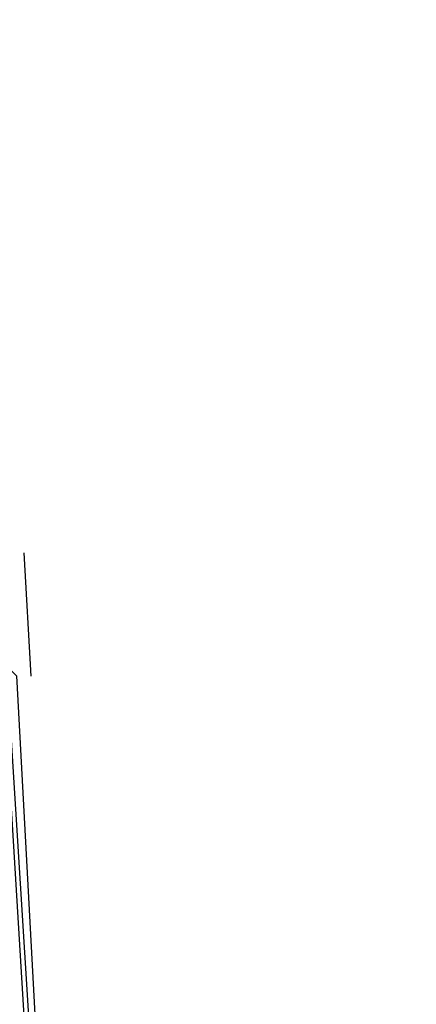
# Model space of a CAD drawing. Header units: feet. Extents: x -79 to 198, y -22 to 181.
# Tile 876 of 982: x 137.881 to 138.068, y 118.637 to 119.099. Entities that reach past the tile are written whole.
import ezdxf

# ---------------------------------------------------------------- set-up
doc = ezdxf.new("R2010")
doc.units = ezdxf.units.FT
doc.layers.add('A-LINEA', color=7, linetype='CONTINUOUS')

msp = doc.modelspace()

# ---------------------------------------------------------------- linework, layer by layer
at = {"layer": 'A-LINEA'}
msp.add_line((137.8835, 118.8489), (137.8867, 118.791), dxfattribs=at)
msp.add_line((137.8835, 118.8489), (137.8867, 118.791), dxfattribs=at)
for points in [[(138.3067, 108.7111), (138.2133, 112.1778), (138.0667, 115.6578), (137.8533, 119.1244), (137.6, 122.5911), (137.28, 126.0578), (136.9067, 129.5244), (136.48, 132.9778), (136, 136.4178), (135.4667, 139.8578), (134.88, 143.2844)], [(138.3067, 108.7111), (138.2133, 112.1778), (138.0667, 115.6578), (137.8533, 119.1244), (137.6, 122.5911), (137.28, 126.0578), (136.9067, 129.5244), (136.48, 132.9778), (136, 136.4178), (135.4667, 139.8578), (134.88, 143.2844)], [(138.3467, 106.2578), (138.2933, 109.6444), (138.1733, 113.0311), (138.0267, 116.4044), (137.8133, 119.7778), (137.5467, 123.1511), (137.2267, 126.5244), (136.8667, 129.8844), (136.4533, 133.2444), (135.9733, 136.5911), (135.4533, 139.9378), (134.88, 143.2711)], [(138.3467, 106.2578), (138.2933, 109.6444), (138.1733, 113.0311), (138.0267, 116.4044), (137.8133, 119.7778), (137.5467, 123.1511), (137.2267, 126.5244), (136.8667, 129.8844), (136.4533, 133.2444), (135.9733, 136.5911), (135.4533, 139.9378), (134.88, 143.2711)], [(137.88, 118.7911), (138.0933, 114.8578), (138.08, 114.8578), (138.0667, 114.8578), (137.8533, 118.7911), (137.8533, 118.8044), (137.8667, 118.8044), (137.88, 118.7911)], [(137.88, 118.7911), (138.0933, 114.8578), (138.08, 114.8578), (138.0667, 114.8578), (137.8533, 118.7911), (137.8533, 118.8044), (137.8667, 118.8044), (137.88, 118.7911)]]:
    msp.add_lwpolyline(points, dxfattribs=at)

doc.saveas('drawing.dxf')
